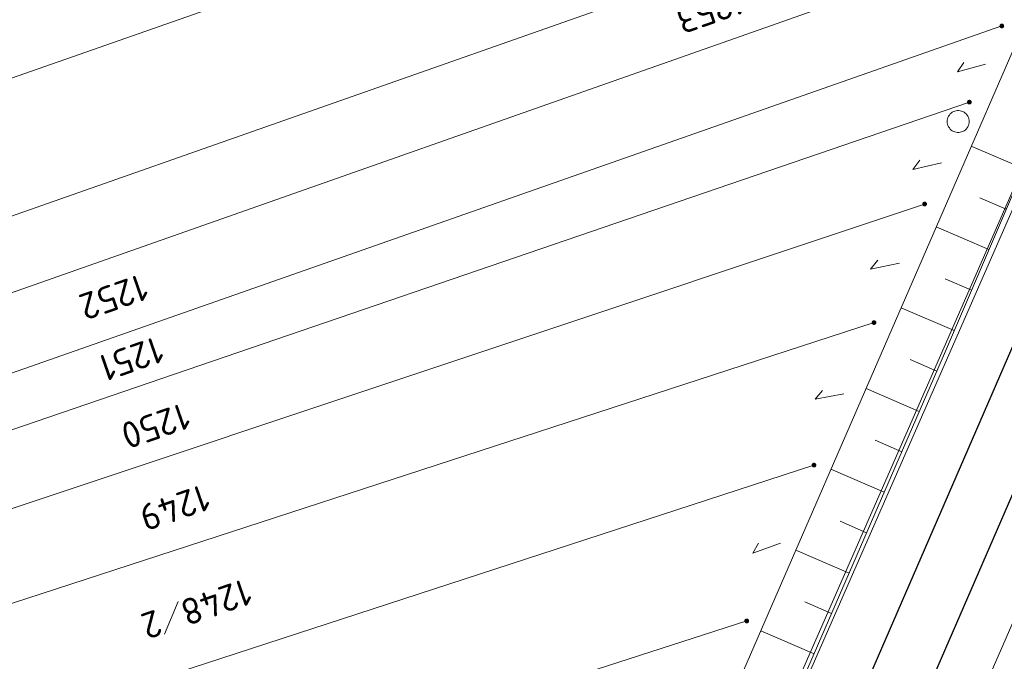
# Model space of a CAD drawing. Header units: metres. Extents: x 3425540 to 3446143, y 5432760 to 5444637.
# Tile 462 of 656: x 3436781 to 3436848, y 5443530 to 5443573. Entities that reach past the tile are written whole.
import ezdxf
from ezdxf.enums import TextEntityAlignment as Align

# ---------------------------------------------------------------- set-up
doc = ezdxf.new("R2010")
doc.units = ezdxf.units.M
for name, color, linetype, lineweight in [('B_Böschung', 9, 'Continuous', 18), ('B_Flurgrenzen', 9, 'Continuous', 18), ('B_Gleisachse', 9, 'Continuous', 25), ('Bestand Kabeltröge', 9, 'Continuous', 18)]:
    doc.layers.add(name, color=color, linetype=linetype, lineweight=lineweight)
doc.styles.get("Standard").update_dxf_attribs({"font": 'isocpeur.ttf'})

msp = doc.modelspace()

# ---------------------------------------------------------------- linework, layer by layer
at = {"layer": 'B_Böschung'}
for p, q in [((3436849.484, 5443563.18), (3436845.913, 5443564.712)), ((3436848.302, 5443560.423), (3436846.51, 5443561.192)), ((3436847.119, 5443557.666), (3436843.523, 5443559.209)), ((3436845.937, 5443554.909), (3436844.132, 5443555.683)), ((3436844.755, 5443552.152), (3436841.132, 5443553.705)), ((3436843.567, 5443549.397), (3436841.755, 5443550.182)), ((3436842.373, 5443546.644), (3436838.749, 5443548.217)), ((3436841.179, 5443543.892), (3436839.367, 5443544.679)), ((3436839.985, 5443541.14), (3436836.359, 5443542.713)), ((3436838.792, 5443538.388), (3436836.978, 5443539.175)), ((3436837.598, 5443535.636), (3436833.968, 5443537.21)), ((3436836.404, 5443532.883), (3436834.589, 5443533.671)), ((3436835.21, 5443530.131), (3436831.578, 5443531.707))]:
    msp.add_line(p, q, dxfattribs=at)
for points in [[(3436931.684, 5443762.966), (3436928.736, 5443756.646), (3436925.125, 5443750.009), (3436902.3, 5443695.275), (3436896.437, 5443680.455), (3436891.084, 5443668.232), (3436884.05, 5443652.012), (3436873.885, 5443628.512), (3436868.103, 5443615.518), (3436852.44, 5443579.741), (3436830.428, 5443529.058), (3436813.795, 5443490.716), (3436797.724, 5443453.659), (3436793.428, 5443443.993), (3436794.196, 5443441.892), (3436795.595, 5443439.787)], [(3436935.672, 5443761.24), (3436927.702, 5443743.389), (3436918.57, 5443722.13), (3436905.251, 5443691.549), (3436885.545, 5443646.397), (3436869.929, 5443610.473), (3436858.403, 5443583.977), (3436844.087, 5443550.595), (3436830.71, 5443519.758), (3436813.203, 5443480.002), (3436795.595, 5443439.787)], [(3436945.97, 5443756.784), (3436940.927, 5443744.952), (3436928.663, 5443716.355), (3436917.264, 5443689.609), (3436905.08, 5443661.248), (3436890.331, 5443627.313), (3436882.399, 5443609.076), (3436877.279, 5443597.589), (3436865.618, 5443570.921), (3436851.511, 5443538.607), (3436846.246, 5443526.542), (3436844.74, 5443523.002), (3436829.282, 5443487.109), (3436809.005, 5443440.008), (3436799.937, 5443419.58), (3436785.907, 5443387.796), (3436766.988, 5443344.755), (3436754.197, 5443315.679), (3436751.679, 5443309.895), (3436750.888, 5443309.067), (3436750.422, 5443309.114)]]:
    msp.add_lwpolyline(points, dxfattribs=at)
at = {"layer": 'B_Flurgrenzen'}
for p, q in [((3436776.261, 5443567.839), (3436858.341, 5443596.608)), ((3436771.888, 5443556.901), (3436853.597, 5443585.614)), ((3436769.231, 5443550.742), (3436850.936, 5443579.497)), ((3436766.785, 5443544.414), (3436847.998, 5443572.898)), ((3436765.058, 5443540.085), (3436845.792, 5443567.708)), ((3436762.57, 5443534.011), (3436842.742, 5443560.772)), ((3436759.541, 5443526.733), (3436839.294, 5443552.699)), ((3436756.041, 5443517.199), (3436835.204, 5443542.99)), ((3436791.904, 5443533.711), (3436790.982, 5443531.485)), ((3436751.832, 5443507.009), (3436830.629, 5443532.381))]:
    msp.add_line(p, q, dxfattribs=at)
for points in [[(3436848.123, 5443572.898), (3436848.122, 5443572.914), (3436848.119, 5443572.929), (3436848.114, 5443572.944), (3436848.107, 5443572.958), (3436848.099, 5443572.972), (3436848.09, 5443572.984), (3436848.078, 5443572.994), (3436848.065, 5443573.003), (3436848.051, 5443573.011), (3436848.036, 5443573.017), (3436848.022, 5443573.021), (3436848.006, 5443573.023), (3436847.99, 5443573.023), (3436847.974, 5443573.021), (3436847.96, 5443573.017), (3436847.945, 5443573.011), (3436847.931, 5443573.003), (3436847.918, 5443572.994), (3436847.906, 5443572.984), (3436847.897, 5443572.972), (3436847.889, 5443572.958), (3436847.882, 5443572.944), (3436847.877, 5443572.929), (3436847.874, 5443572.914), (3436847.873, 5443572.898), (3436847.874, 5443572.882), (3436847.877, 5443572.867), (3436847.882, 5443572.852), (3436847.889, 5443572.838), (3436847.897, 5443572.824), (3436847.906, 5443572.812), (3436847.918, 5443572.802), (3436847.931, 5443572.793), (3436847.945, 5443572.785), (3436847.96, 5443572.779), (3436847.974, 5443572.775), (3436847.99, 5443572.773), (3436848.006, 5443572.773), (3436848.022, 5443572.775), (3436848.036, 5443572.779), (3436848.051, 5443572.785), (3436848.065, 5443572.793), (3436848.078, 5443572.802), (3436848.09, 5443572.812), (3436848.099, 5443572.824), (3436848.107, 5443572.838), (3436848.114, 5443572.852), (3436848.119, 5443572.867), (3436848.122, 5443572.882), (3436848.123, 5443572.898)], [(3436848.098, 5443572.898), (3436848.097, 5443572.912), (3436848.094, 5443572.926), (3436848.09, 5443572.938), (3436848.084, 5443572.951), (3436848.075, 5443572.963), (3436848.065, 5443572.973), (3436848.054, 5443572.982), (3436848.042, 5443572.989), (3436848.029, 5443572.993), (3436848.016, 5443572.996), (3436848.002, 5443572.998), (3436847.987, 5443572.997), (3436847.973, 5443572.995), (3436847.961, 5443572.992), (3436847.948, 5443572.985), (3436847.936, 5443572.977), (3436847.926, 5443572.968), (3436847.916, 5443572.957), (3436847.909, 5443572.945), (3436847.904, 5443572.932), (3436847.9, 5443572.919), (3436847.898, 5443572.905), (3436847.898, 5443572.891), (3436847.9, 5443572.877), (3436847.904, 5443572.864), (3436847.909, 5443572.851), (3436847.916, 5443572.839), (3436847.926, 5443572.828), (3436847.936, 5443572.819), (3436847.948, 5443572.811), (3436847.961, 5443572.804), (3436847.973, 5443572.801), (3436847.987, 5443572.799), (3436848.002, 5443572.798), (3436848.016, 5443572.8), (3436848.029, 5443572.803), (3436848.042, 5443572.807), (3436848.054, 5443572.814), (3436848.065, 5443572.823), (3436848.075, 5443572.833), (3436848.084, 5443572.845), (3436848.09, 5443572.858), (3436848.094, 5443572.87), (3436848.097, 5443572.884), (3436848.098, 5443572.898)], [(3436848.074, 5443572.898), (3436848.073, 5443572.91), (3436848.07, 5443572.922), (3436848.065, 5443572.933), (3436848.059, 5443572.943), (3436848.05, 5443572.953), (3436848.041, 5443572.96), (3436848.03, 5443572.967), (3436848.019, 5443572.971), (3436848.007, 5443572.973), (3436847.995, 5443572.974), (3436847.983, 5443572.972), (3436847.971, 5443572.969), (3436847.961, 5443572.964), (3436847.95, 5443572.957), (3436847.941, 5443572.948), (3436847.934, 5443572.938), (3436847.928, 5443572.928), (3436847.924, 5443572.916), (3436847.922, 5443572.904), (3436847.922, 5443572.892), (3436847.924, 5443572.88), (3436847.928, 5443572.868), (3436847.934, 5443572.858), (3436847.941, 5443572.848), (3436847.95, 5443572.839), (3436847.96, 5443572.832), (3436847.971, 5443572.827), (3436847.983, 5443572.824), (3436847.995, 5443572.822), (3436848.007, 5443572.823), (3436848.019, 5443572.825), (3436848.03, 5443572.829), (3436848.041, 5443572.836), (3436848.05, 5443572.843), (3436848.059, 5443572.853), (3436848.065, 5443572.863), (3436848.07, 5443572.874), (3436848.073, 5443572.886), (3436848.074, 5443572.898)], [(3436848.049, 5443572.898), (3436848.048, 5443572.908), (3436848.045, 5443572.918), (3436848.04, 5443572.927), (3436848.034, 5443572.934), (3436848.027, 5443572.94), (3436848.018, 5443572.945), (3436848.008, 5443572.948), (3436847.998, 5443572.949), (3436847.988, 5443572.948), (3436847.978, 5443572.945), (3436847.969, 5443572.94), (3436847.962, 5443572.934), (3436847.956, 5443572.927), (3436847.951, 5443572.918), (3436847.948, 5443572.908), (3436847.947, 5443572.898), (3436847.948, 5443572.888), (3436847.951, 5443572.878), (3436847.956, 5443572.869), (3436847.962, 5443572.862), (3436847.969, 5443572.856), (3436847.978, 5443572.851), (3436847.988, 5443572.848), (3436847.998, 5443572.847), (3436848.008, 5443572.848), (3436848.018, 5443572.851), (3436848.027, 5443572.856), (3436848.034, 5443572.862), (3436848.04, 5443572.869), (3436848.045, 5443572.878), (3436848.048, 5443572.888), (3436848.049, 5443572.898)], [(3436848.025, 5443572.898), (3436848.024, 5443572.905), (3436848.021, 5443572.912), (3436848.016, 5443572.918), (3436848.01, 5443572.922), (3436848.003, 5443572.924), (3436847.996, 5443572.925), (3436847.989, 5443572.923), (3436847.982, 5443572.92), (3436847.977, 5443572.915), (3436847.973, 5443572.909), (3436847.971, 5443572.902), (3436847.971, 5443572.894), (3436847.973, 5443572.887), (3436847.977, 5443572.881), (3436847.982, 5443572.876), (3436847.989, 5443572.873), (3436847.996, 5443572.871), (3436848.003, 5443572.872), (3436848.01, 5443572.874), (3436848.016, 5443572.878), (3436848.021, 5443572.884), (3436848.024, 5443572.891), (3436848.025, 5443572.898)], [(3436846.895, 5443570.303), (3436844.968, 5443569.774), (3436845.411, 5443570.418)], [(3436845.917, 5443567.708), (3436845.916, 5443567.724), (3436845.913, 5443567.739), (3436845.908, 5443567.754), (3436845.901, 5443567.768), (3436845.893, 5443567.782), (3436845.884, 5443567.794), (3436845.872, 5443567.804), (3436845.859, 5443567.813), (3436845.845, 5443567.821), (3436845.83, 5443567.827), (3436845.816, 5443567.831), (3436845.8, 5443567.833), (3436845.784, 5443567.833), (3436845.768, 5443567.831), (3436845.754, 5443567.827), (3436845.739, 5443567.821), (3436845.725, 5443567.813), (3436845.712, 5443567.804), (3436845.7, 5443567.794), (3436845.691, 5443567.782), (3436845.683, 5443567.768), (3436845.676, 5443567.754), (3436845.671, 5443567.739), (3436845.668, 5443567.724), (3436845.667, 5443567.708), (3436845.668, 5443567.692), (3436845.671, 5443567.677), (3436845.676, 5443567.662), (3436845.683, 5443567.648), (3436845.691, 5443567.634), (3436845.7, 5443567.622), (3436845.712, 5443567.612), (3436845.725, 5443567.603), (3436845.739, 5443567.595), (3436845.754, 5443567.589), (3436845.768, 5443567.585), (3436845.784, 5443567.583), (3436845.8, 5443567.583), (3436845.816, 5443567.585), (3436845.83, 5443567.589), (3436845.845, 5443567.595), (3436845.859, 5443567.603), (3436845.872, 5443567.612), (3436845.884, 5443567.622), (3436845.893, 5443567.634), (3436845.901, 5443567.648), (3436845.908, 5443567.662), (3436845.913, 5443567.677), (3436845.916, 5443567.692), (3436845.917, 5443567.708)], [(3436845.892, 5443567.708), (3436845.891, 5443567.722), (3436845.888, 5443567.736), (3436845.884, 5443567.748), (3436845.878, 5443567.761), (3436845.869, 5443567.773), (3436845.859, 5443567.783), (3436845.848, 5443567.792), (3436845.836, 5443567.799), (3436845.823, 5443567.803), (3436845.81, 5443567.806), (3436845.796, 5443567.808), (3436845.781, 5443567.807), (3436845.767, 5443567.805), (3436845.755, 5443567.802), (3436845.742, 5443567.795), (3436845.73, 5443567.787), (3436845.72, 5443567.778), (3436845.71, 5443567.767), (3436845.703, 5443567.755), (3436845.698, 5443567.742), (3436845.694, 5443567.729), (3436845.692, 5443567.715), (3436845.692, 5443567.701), (3436845.694, 5443567.687), (3436845.698, 5443567.674), (3436845.703, 5443567.661), (3436845.71, 5443567.649), (3436845.72, 5443567.638), (3436845.73, 5443567.629), (3436845.742, 5443567.621), (3436845.755, 5443567.614), (3436845.767, 5443567.611), (3436845.781, 5443567.609), (3436845.796, 5443567.608), (3436845.81, 5443567.61), (3436845.823, 5443567.613), (3436845.836, 5443567.617), (3436845.848, 5443567.624), (3436845.859, 5443567.633), (3436845.869, 5443567.643), (3436845.878, 5443567.655), (3436845.884, 5443567.668), (3436845.888, 5443567.68), (3436845.891, 5443567.694), (3436845.892, 5443567.708)], [(3436845.868, 5443567.708), (3436845.867, 5443567.72), (3436845.864, 5443567.732), (3436845.859, 5443567.743), (3436845.853, 5443567.753), (3436845.844, 5443567.763), (3436845.835, 5443567.77), (3436845.824, 5443567.777), (3436845.813, 5443567.781), (3436845.801, 5443567.783), (3436845.789, 5443567.784), (3436845.777, 5443567.782), (3436845.765, 5443567.779), (3436845.755, 5443567.774), (3436845.744, 5443567.767), (3436845.735, 5443567.758), (3436845.728, 5443567.748), (3436845.722, 5443567.738), (3436845.718, 5443567.726), (3436845.716, 5443567.714), (3436845.716, 5443567.702), (3436845.718, 5443567.69), (3436845.722, 5443567.678), (3436845.728, 5443567.668), (3436845.735, 5443567.658), (3436845.744, 5443567.649), (3436845.754, 5443567.642), (3436845.765, 5443567.637), (3436845.777, 5443567.634), (3436845.789, 5443567.632), (3436845.801, 5443567.633), (3436845.813, 5443567.635), (3436845.824, 5443567.639), (3436845.835, 5443567.646), (3436845.844, 5443567.653), (3436845.853, 5443567.663), (3436845.859, 5443567.673), (3436845.864, 5443567.684), (3436845.867, 5443567.696), (3436845.868, 5443567.708)], [(3436845.843, 5443567.708), (3436845.842, 5443567.718), (3436845.839, 5443567.728), (3436845.834, 5443567.737), (3436845.828, 5443567.744), (3436845.821, 5443567.75), (3436845.812, 5443567.755), (3436845.802, 5443567.758), (3436845.792, 5443567.759), (3436845.782, 5443567.758), (3436845.772, 5443567.755), (3436845.763, 5443567.75), (3436845.756, 5443567.744), (3436845.75, 5443567.737), (3436845.745, 5443567.728), (3436845.742, 5443567.718), (3436845.741, 5443567.708), (3436845.742, 5443567.698), (3436845.745, 5443567.688), (3436845.75, 5443567.679), (3436845.756, 5443567.672), (3436845.763, 5443567.666), (3436845.772, 5443567.661), (3436845.782, 5443567.658), (3436845.792, 5443567.657), (3436845.802, 5443567.658), (3436845.812, 5443567.661), (3436845.821, 5443567.666), (3436845.828, 5443567.672), (3436845.834, 5443567.679), (3436845.839, 5443567.688), (3436845.842, 5443567.698), (3436845.843, 5443567.708)], [(3436845.819, 5443567.708), (3436845.818, 5443567.715), (3436845.815, 5443567.722), (3436845.81, 5443567.728), (3436845.804, 5443567.732), (3436845.797, 5443567.734), (3436845.79, 5443567.735), (3436845.783, 5443567.733), (3436845.776, 5443567.73), (3436845.771, 5443567.725), (3436845.767, 5443567.719), (3436845.765, 5443567.712), (3436845.765, 5443567.704), (3436845.767, 5443567.697), (3436845.771, 5443567.691), (3436845.776, 5443567.686), (3436845.783, 5443567.683), (3436845.79, 5443567.681), (3436845.797, 5443567.682), (3436845.804, 5443567.684), (3436845.81, 5443567.688), (3436845.815, 5443567.694), (3436845.818, 5443567.701), (3436845.819, 5443567.708)], [(3436845.779, 5443566.389), (3436845.773, 5443566.483), (3436845.755, 5443566.572), (3436845.726, 5443566.667), (3436845.685, 5443566.749), (3436845.631, 5443566.826), (3436845.572, 5443566.903), (3436845.507, 5443566.968), (3436845.431, 5443567.021), (3436845.348, 5443567.068), (3436845.259, 5443567.098), (3436845.171, 5443567.121), (3436845.076, 5443567.133), (3436844.982, 5443567.133), (3436844.887, 5443567.121), (3436844.799, 5443567.098), (3436844.71, 5443567.068), (3436844.627, 5443567.021), (3436844.551, 5443566.968), (3436844.486, 5443566.903), (3436844.427, 5443566.826), (3436844.373, 5443566.749), (3436844.332, 5443566.667), (3436844.303, 5443566.572), (3436844.285, 5443566.483), (3436844.279, 5443566.389), (3436844.285, 5443566.295), (3436844.303, 5443566.206), (3436844.332, 5443566.111), (3436844.373, 5443566.029), (3436844.427, 5443565.952), (3436844.486, 5443565.875), (3436844.551, 5443565.81), (3436844.627, 5443565.757), (3436844.71, 5443565.71), (3436844.799, 5443565.68), (3436844.887, 5443565.657), (3436844.982, 5443565.645), (3436845.076, 5443565.645), (3436845.171, 5443565.657), (3436845.259, 5443565.68), (3436845.348, 5443565.71), (3436845.431, 5443565.757), (3436845.507, 5443565.81), (3436845.572, 5443565.875), (3436845.631, 5443565.952), (3436845.685, 5443566.029), (3436845.726, 5443566.111), (3436845.755, 5443566.206), (3436845.773, 5443566.295), (3436845.779, 5443566.389)], [(3436843.886, 5443563.582), (3436841.941, 5443563.12), (3436842.406, 5443563.749)], [(3436842.867, 5443560.772), (3436842.866, 5443560.788), (3436842.863, 5443560.803), (3436842.858, 5443560.818), (3436842.851, 5443560.832), (3436842.843, 5443560.846), (3436842.834, 5443560.858), (3436842.822, 5443560.868), (3436842.809, 5443560.877), (3436842.795, 5443560.885), (3436842.78, 5443560.891), (3436842.766, 5443560.895), (3436842.75, 5443560.897), (3436842.734, 5443560.897), (3436842.718, 5443560.895), (3436842.704, 5443560.891), (3436842.689, 5443560.885), (3436842.675, 5443560.877), (3436842.662, 5443560.868), (3436842.65, 5443560.858), (3436842.641, 5443560.846), (3436842.633, 5443560.832), (3436842.626, 5443560.818), (3436842.621, 5443560.803), (3436842.618, 5443560.788), (3436842.617, 5443560.772), (3436842.618, 5443560.756), (3436842.621, 5443560.741), (3436842.626, 5443560.726), (3436842.633, 5443560.712), (3436842.641, 5443560.698), (3436842.65, 5443560.686), (3436842.662, 5443560.676), (3436842.675, 5443560.667), (3436842.689, 5443560.659), (3436842.704, 5443560.653), (3436842.718, 5443560.649), (3436842.734, 5443560.647), (3436842.75, 5443560.647), (3436842.766, 5443560.649), (3436842.78, 5443560.653), (3436842.795, 5443560.659), (3436842.809, 5443560.667), (3436842.822, 5443560.676), (3436842.834, 5443560.686), (3436842.843, 5443560.698), (3436842.851, 5443560.712), (3436842.858, 5443560.726), (3436842.863, 5443560.741), (3436842.866, 5443560.756), (3436842.867, 5443560.772)], [(3436842.842, 5443560.772), (3436842.841, 5443560.786), (3436842.838, 5443560.8), (3436842.834, 5443560.812), (3436842.828, 5443560.825), (3436842.819, 5443560.837), (3436842.809, 5443560.847), (3436842.798, 5443560.856), (3436842.786, 5443560.863), (3436842.773, 5443560.867), (3436842.76, 5443560.87), (3436842.746, 5443560.872), (3436842.731, 5443560.871), (3436842.717, 5443560.869), (3436842.705, 5443560.866), (3436842.692, 5443560.859), (3436842.68, 5443560.851), (3436842.67, 5443560.842), (3436842.66, 5443560.831), (3436842.653, 5443560.819), (3436842.648, 5443560.806), (3436842.644, 5443560.793), (3436842.642, 5443560.779), (3436842.642, 5443560.765), (3436842.644, 5443560.751), (3436842.648, 5443560.738), (3436842.653, 5443560.725), (3436842.66, 5443560.713), (3436842.67, 5443560.702), (3436842.68, 5443560.693), (3436842.692, 5443560.685), (3436842.705, 5443560.678), (3436842.717, 5443560.675), (3436842.731, 5443560.673), (3436842.746, 5443560.672), (3436842.76, 5443560.674), (3436842.773, 5443560.677), (3436842.786, 5443560.681), (3436842.798, 5443560.688), (3436842.809, 5443560.697), (3436842.819, 5443560.707), (3436842.828, 5443560.719), (3436842.834, 5443560.732), (3436842.838, 5443560.744), (3436842.841, 5443560.758), (3436842.842, 5443560.772)], [(3436842.818, 5443560.772), (3436842.817, 5443560.784), (3436842.814, 5443560.796), (3436842.809, 5443560.807), (3436842.803, 5443560.817), (3436842.794, 5443560.827), (3436842.785, 5443560.834), (3436842.774, 5443560.841), (3436842.763, 5443560.845), (3436842.751, 5443560.847), (3436842.739, 5443560.848), (3436842.727, 5443560.846), (3436842.715, 5443560.843), (3436842.705, 5443560.838), (3436842.694, 5443560.831), (3436842.685, 5443560.822), (3436842.678, 5443560.812), (3436842.672, 5443560.802), (3436842.668, 5443560.79), (3436842.666, 5443560.778), (3436842.666, 5443560.766), (3436842.668, 5443560.754), (3436842.672, 5443560.742), (3436842.678, 5443560.732), (3436842.685, 5443560.722), (3436842.694, 5443560.713), (3436842.704, 5443560.706), (3436842.715, 5443560.701), (3436842.727, 5443560.698), (3436842.739, 5443560.696), (3436842.751, 5443560.697), (3436842.763, 5443560.699), (3436842.774, 5443560.703), (3436842.785, 5443560.71), (3436842.794, 5443560.717), (3436842.803, 5443560.727), (3436842.809, 5443560.737), (3436842.814, 5443560.748), (3436842.817, 5443560.76), (3436842.818, 5443560.772)], [(3436842.793, 5443560.772), (3436842.792, 5443560.782), (3436842.789, 5443560.792), (3436842.784, 5443560.801), (3436842.778, 5443560.808), (3436842.771, 5443560.814), (3436842.762, 5443560.819), (3436842.752, 5443560.822), (3436842.742, 5443560.823), (3436842.732, 5443560.822), (3436842.722, 5443560.819), (3436842.713, 5443560.814), (3436842.706, 5443560.808), (3436842.7, 5443560.801), (3436842.695, 5443560.792), (3436842.692, 5443560.782), (3436842.691, 5443560.772), (3436842.692, 5443560.762), (3436842.695, 5443560.752), (3436842.7, 5443560.743), (3436842.706, 5443560.736), (3436842.713, 5443560.73), (3436842.722, 5443560.725), (3436842.732, 5443560.722), (3436842.742, 5443560.721), (3436842.752, 5443560.722), (3436842.762, 5443560.725), (3436842.771, 5443560.73), (3436842.778, 5443560.736), (3436842.784, 5443560.743), (3436842.789, 5443560.752), (3436842.792, 5443560.762), (3436842.793, 5443560.772)], [(3436842.769, 5443560.772), (3436842.768, 5443560.779), (3436842.765, 5443560.786), (3436842.76, 5443560.792), (3436842.754, 5443560.796), (3436842.747, 5443560.798), (3436842.74, 5443560.799), (3436842.733, 5443560.797), (3436842.726, 5443560.794), (3436842.721, 5443560.789), (3436842.717, 5443560.783), (3436842.715, 5443560.776), (3436842.715, 5443560.768), (3436842.717, 5443560.761), (3436842.721, 5443560.755), (3436842.726, 5443560.75), (3436842.733, 5443560.747), (3436842.74, 5443560.745), (3436842.747, 5443560.746), (3436842.754, 5443560.748), (3436842.76, 5443560.752), (3436842.765, 5443560.758), (3436842.768, 5443560.765), (3436842.769, 5443560.772)], [(3436841.019, 5443556.735), (3436839.062, 5443556.325), (3436839.544, 5443556.941)], [(3436839.419, 5443552.699), (3436839.418, 5443552.715), (3436839.415, 5443552.73), (3436839.41, 5443552.745), (3436839.403, 5443552.759), (3436839.395, 5443552.773), (3436839.386, 5443552.785), (3436839.374, 5443552.795), (3436839.361, 5443552.804), (3436839.347, 5443552.812), (3436839.332, 5443552.818), (3436839.318, 5443552.822), (3436839.302, 5443552.824), (3436839.286, 5443552.824), (3436839.27, 5443552.822), (3436839.256, 5443552.818), (3436839.241, 5443552.812), (3436839.227, 5443552.804), (3436839.214, 5443552.795), (3436839.202, 5443552.785), (3436839.193, 5443552.773), (3436839.185, 5443552.759), (3436839.178, 5443552.745), (3436839.173, 5443552.73), (3436839.17, 5443552.715), (3436839.169, 5443552.699), (3436839.17, 5443552.683), (3436839.173, 5443552.668), (3436839.178, 5443552.653), (3436839.185, 5443552.639), (3436839.193, 5443552.625), (3436839.202, 5443552.613), (3436839.214, 5443552.603), (3436839.227, 5443552.594), (3436839.241, 5443552.586), (3436839.256, 5443552.58), (3436839.27, 5443552.576), (3436839.286, 5443552.574), (3436839.302, 5443552.574), (3436839.318, 5443552.576), (3436839.332, 5443552.58), (3436839.347, 5443552.586), (3436839.361, 5443552.594), (3436839.374, 5443552.603), (3436839.386, 5443552.613), (3436839.395, 5443552.625), (3436839.403, 5443552.639), (3436839.41, 5443552.653), (3436839.415, 5443552.668), (3436839.418, 5443552.683), (3436839.419, 5443552.699)], [(3436839.394, 5443552.699), (3436839.393, 5443552.713), (3436839.39, 5443552.727), (3436839.386, 5443552.739), (3436839.38, 5443552.752), (3436839.371, 5443552.764), (3436839.361, 5443552.774), (3436839.35, 5443552.783), (3436839.338, 5443552.79), (3436839.325, 5443552.794), (3436839.312, 5443552.797), (3436839.298, 5443552.799), (3436839.283, 5443552.798), (3436839.269, 5443552.796), (3436839.257, 5443552.793), (3436839.244, 5443552.786), (3436839.232, 5443552.778), (3436839.222, 5443552.769), (3436839.212, 5443552.758), (3436839.205, 5443552.746), (3436839.2, 5443552.733), (3436839.196, 5443552.72), (3436839.194, 5443552.706), (3436839.194, 5443552.692), (3436839.196, 5443552.678), (3436839.2, 5443552.665), (3436839.205, 5443552.652), (3436839.212, 5443552.64), (3436839.222, 5443552.629), (3436839.232, 5443552.62), (3436839.244, 5443552.612), (3436839.257, 5443552.605), (3436839.269, 5443552.602), (3436839.283, 5443552.6), (3436839.298, 5443552.599), (3436839.312, 5443552.601), (3436839.325, 5443552.604), (3436839.338, 5443552.608), (3436839.35, 5443552.615), (3436839.361, 5443552.624), (3436839.371, 5443552.634), (3436839.38, 5443552.646), (3436839.386, 5443552.659), (3436839.39, 5443552.671), (3436839.393, 5443552.685), (3436839.394, 5443552.699)], [(3436839.37, 5443552.699), (3436839.369, 5443552.711), (3436839.366, 5443552.723), (3436839.361, 5443552.734), (3436839.355, 5443552.744), (3436839.346, 5443552.754), (3436839.337, 5443552.761), (3436839.326, 5443552.768), (3436839.315, 5443552.772), (3436839.303, 5443552.774), (3436839.291, 5443552.775), (3436839.279, 5443552.773), (3436839.267, 5443552.77), (3436839.257, 5443552.765), (3436839.246, 5443552.758), (3436839.237, 5443552.749), (3436839.23, 5443552.739), (3436839.224, 5443552.729), (3436839.22, 5443552.717), (3436839.218, 5443552.705), (3436839.218, 5443552.693), (3436839.22, 5443552.681), (3436839.224, 5443552.669), (3436839.23, 5443552.659), (3436839.237, 5443552.649), (3436839.246, 5443552.64), (3436839.256, 5443552.633), (3436839.267, 5443552.628), (3436839.279, 5443552.625), (3436839.291, 5443552.623), (3436839.303, 5443552.624), (3436839.315, 5443552.626), (3436839.326, 5443552.63), (3436839.337, 5443552.637), (3436839.346, 5443552.644), (3436839.355, 5443552.654), (3436839.361, 5443552.664), (3436839.366, 5443552.675), (3436839.369, 5443552.687), (3436839.37, 5443552.699)], [(3436839.345, 5443552.699), (3436839.344, 5443552.709), (3436839.341, 5443552.719), (3436839.336, 5443552.728), (3436839.33, 5443552.735), (3436839.323, 5443552.741), (3436839.314, 5443552.746), (3436839.304, 5443552.749), (3436839.294, 5443552.75), (3436839.284, 5443552.749), (3436839.274, 5443552.746), (3436839.265, 5443552.741), (3436839.258, 5443552.735), (3436839.252, 5443552.728), (3436839.247, 5443552.719), (3436839.244, 5443552.709), (3436839.243, 5443552.699), (3436839.244, 5443552.689), (3436839.247, 5443552.679), (3436839.252, 5443552.67), (3436839.258, 5443552.663), (3436839.265, 5443552.657), (3436839.274, 5443552.652), (3436839.284, 5443552.649), (3436839.294, 5443552.648), (3436839.304, 5443552.649), (3436839.314, 5443552.652), (3436839.323, 5443552.657), (3436839.33, 5443552.663), (3436839.336, 5443552.67), (3436839.341, 5443552.679), (3436839.344, 5443552.689), (3436839.345, 5443552.699)], [(3436839.321, 5443552.699), (3436839.32, 5443552.706), (3436839.317, 5443552.713), (3436839.312, 5443552.719), (3436839.306, 5443552.723), (3436839.299, 5443552.725), (3436839.292, 5443552.726), (3436839.285, 5443552.724), (3436839.278, 5443552.721), (3436839.273, 5443552.716), (3436839.269, 5443552.71), (3436839.267, 5443552.703), (3436839.267, 5443552.695), (3436839.269, 5443552.688), (3436839.273, 5443552.682), (3436839.278, 5443552.677), (3436839.285, 5443552.674), (3436839.292, 5443552.672), (3436839.299, 5443552.673), (3436839.306, 5443552.675), (3436839.312, 5443552.679), (3436839.317, 5443552.685), (3436839.32, 5443552.692), (3436839.321, 5443552.699)], [(3436837.249, 5443547.845), (3436835.285, 5443547.474), (3436835.779, 5443548.08)], [(3436835.329, 5443542.99), (3436835.328, 5443543.006), (3436835.325, 5443543.021), (3436835.32, 5443543.036), (3436835.313, 5443543.05), (3436835.305, 5443543.064), (3436835.296, 5443543.076), (3436835.284, 5443543.086), (3436835.271, 5443543.095), (3436835.257, 5443543.103), (3436835.242, 5443543.109), (3436835.228, 5443543.113), (3436835.212, 5443543.115), (3436835.196, 5443543.115), (3436835.18, 5443543.113), (3436835.166, 5443543.109), (3436835.151, 5443543.103), (3436835.137, 5443543.095), (3436835.124, 5443543.086), (3436835.112, 5443543.076), (3436835.103, 5443543.064), (3436835.095, 5443543.05), (3436835.088, 5443543.036), (3436835.083, 5443543.021), (3436835.08, 5443543.006), (3436835.079, 5443542.99), (3436835.08, 5443542.974), (3436835.083, 5443542.959), (3436835.088, 5443542.944), (3436835.095, 5443542.93), (3436835.103, 5443542.916), (3436835.112, 5443542.904), (3436835.124, 5443542.894), (3436835.137, 5443542.885), (3436835.151, 5443542.877), (3436835.166, 5443542.871), (3436835.18, 5443542.867), (3436835.196, 5443542.865), (3436835.212, 5443542.865), (3436835.228, 5443542.867), (3436835.242, 5443542.871), (3436835.257, 5443542.877), (3436835.271, 5443542.885), (3436835.284, 5443542.894), (3436835.296, 5443542.904), (3436835.305, 5443542.916), (3436835.313, 5443542.93), (3436835.32, 5443542.944), (3436835.325, 5443542.959), (3436835.328, 5443542.974), (3436835.329, 5443542.99)], [(3436835.304, 5443542.99), (3436835.303, 5443543.004), (3436835.3, 5443543.018), (3436835.296, 5443543.03), (3436835.29, 5443543.043), (3436835.281, 5443543.055), (3436835.271, 5443543.065), (3436835.26, 5443543.074), (3436835.248, 5443543.081), (3436835.235, 5443543.085), (3436835.222, 5443543.088), (3436835.208, 5443543.09), (3436835.193, 5443543.089), (3436835.179, 5443543.087), (3436835.167, 5443543.084), (3436835.154, 5443543.077), (3436835.142, 5443543.069), (3436835.132, 5443543.06), (3436835.122, 5443543.049), (3436835.115, 5443543.037), (3436835.11, 5443543.024), (3436835.106, 5443543.011), (3436835.104, 5443542.997), (3436835.104, 5443542.983), (3436835.106, 5443542.969), (3436835.11, 5443542.956), (3436835.115, 5443542.943), (3436835.122, 5443542.931), (3436835.132, 5443542.92), (3436835.142, 5443542.911), (3436835.154, 5443542.903), (3436835.167, 5443542.896), (3436835.179, 5443542.893), (3436835.193, 5443542.891), (3436835.208, 5443542.89), (3436835.222, 5443542.892), (3436835.235, 5443542.895), (3436835.248, 5443542.899), (3436835.26, 5443542.906), (3436835.271, 5443542.915), (3436835.281, 5443542.925), (3436835.29, 5443542.937), (3436835.296, 5443542.95), (3436835.3, 5443542.962), (3436835.303, 5443542.976), (3436835.304, 5443542.99)], [(3436835.28, 5443542.99), (3436835.279, 5443543.002), (3436835.276, 5443543.014), (3436835.271, 5443543.025), (3436835.265, 5443543.035), (3436835.256, 5443543.045), (3436835.247, 5443543.052), (3436835.236, 5443543.059), (3436835.225, 5443543.063), (3436835.213, 5443543.065), (3436835.201, 5443543.066), (3436835.189, 5443543.064), (3436835.177, 5443543.061), (3436835.167, 5443543.056), (3436835.156, 5443543.049), (3436835.147, 5443543.04), (3436835.14, 5443543.03), (3436835.134, 5443543.02), (3436835.13, 5443543.008), (3436835.128, 5443542.996), (3436835.128, 5443542.984), (3436835.13, 5443542.972), (3436835.134, 5443542.96), (3436835.14, 5443542.95), (3436835.147, 5443542.94), (3436835.156, 5443542.931), (3436835.166, 5443542.924), (3436835.177, 5443542.919), (3436835.189, 5443542.916), (3436835.201, 5443542.914), (3436835.213, 5443542.915), (3436835.225, 5443542.917), (3436835.236, 5443542.921), (3436835.247, 5443542.928), (3436835.256, 5443542.935), (3436835.265, 5443542.945), (3436835.271, 5443542.955), (3436835.276, 5443542.966), (3436835.279, 5443542.978), (3436835.28, 5443542.99)], [(3436835.255, 5443542.99), (3436835.254, 5443543), (3436835.251, 5443543.01), (3436835.246, 5443543.019), (3436835.24, 5443543.026), (3436835.233, 5443543.032), (3436835.224, 5443543.037), (3436835.214, 5443543.04), (3436835.204, 5443543.041), (3436835.194, 5443543.04), (3436835.184, 5443543.037), (3436835.175, 5443543.032), (3436835.168, 5443543.026), (3436835.162, 5443543.019), (3436835.157, 5443543.01), (3436835.154, 5443543), (3436835.153, 5443542.99), (3436835.154, 5443542.98), (3436835.157, 5443542.97), (3436835.162, 5443542.961), (3436835.168, 5443542.954), (3436835.175, 5443542.948), (3436835.184, 5443542.943), (3436835.194, 5443542.94), (3436835.204, 5443542.939), (3436835.214, 5443542.94), (3436835.224, 5443542.943), (3436835.233, 5443542.948), (3436835.24, 5443542.954), (3436835.246, 5443542.961), (3436835.251, 5443542.97), (3436835.254, 5443542.98), (3436835.255, 5443542.99)], [(3436835.231, 5443542.99), (3436835.23, 5443542.997), (3436835.227, 5443543.004), (3436835.222, 5443543.01), (3436835.216, 5443543.014), (3436835.209, 5443543.016), (3436835.202, 5443543.017), (3436835.195, 5443543.015), (3436835.188, 5443543.012), (3436835.183, 5443543.007), (3436835.179, 5443543.001), (3436835.177, 5443542.994), (3436835.177, 5443542.986), (3436835.179, 5443542.979), (3436835.183, 5443542.973), (3436835.188, 5443542.968), (3436835.195, 5443542.965), (3436835.202, 5443542.963), (3436835.209, 5443542.964), (3436835.216, 5443542.966), (3436835.222, 5443542.97), (3436835.227, 5443542.976), (3436835.23, 5443542.983), (3436835.231, 5443542.99)], [(3436832.917, 5443537.686), (3436831.042, 5443536.994), (3436831.429, 5443537.674)], [(3436830.754, 5443532.381), (3436830.753, 5443532.397), (3436830.75, 5443532.412), (3436830.745, 5443532.427), (3436830.738, 5443532.441), (3436830.73, 5443532.455), (3436830.721, 5443532.467), (3436830.709, 5443532.477), (3436830.696, 5443532.486), (3436830.682, 5443532.494), (3436830.667, 5443532.5), (3436830.653, 5443532.504), (3436830.637, 5443532.506), (3436830.621, 5443532.506), (3436830.605, 5443532.504), (3436830.591, 5443532.5), (3436830.576, 5443532.494), (3436830.562, 5443532.486), (3436830.549, 5443532.477), (3436830.537, 5443532.467), (3436830.528, 5443532.455), (3436830.52, 5443532.441), (3436830.513, 5443532.427), (3436830.508, 5443532.412), (3436830.505, 5443532.397), (3436830.504, 5443532.381), (3436830.505, 5443532.365), (3436830.508, 5443532.35), (3436830.513, 5443532.335), (3436830.52, 5443532.321), (3436830.528, 5443532.307), (3436830.537, 5443532.295), (3436830.549, 5443532.285), (3436830.562, 5443532.276), (3436830.576, 5443532.268), (3436830.591, 5443532.262), (3436830.605, 5443532.258), (3436830.621, 5443532.256), (3436830.637, 5443532.256), (3436830.653, 5443532.258), (3436830.667, 5443532.262), (3436830.682, 5443532.268), (3436830.696, 5443532.276), (3436830.709, 5443532.285), (3436830.721, 5443532.295), (3436830.73, 5443532.307), (3436830.738, 5443532.321), (3436830.745, 5443532.335), (3436830.75, 5443532.35), (3436830.753, 5443532.365), (3436830.754, 5443532.381)], [(3436830.729, 5443532.381), (3436830.728, 5443532.395), (3436830.725, 5443532.409), (3436830.721, 5443532.421), (3436830.715, 5443532.434), (3436830.706, 5443532.446), (3436830.696, 5443532.456), (3436830.685, 5443532.465), (3436830.673, 5443532.472), (3436830.66, 5443532.476), (3436830.647, 5443532.479), (3436830.633, 5443532.481), (3436830.618, 5443532.48), (3436830.604, 5443532.478), (3436830.592, 5443532.475), (3436830.579, 5443532.468), (3436830.567, 5443532.46), (3436830.557, 5443532.451), (3436830.547, 5443532.44), (3436830.54, 5443532.428), (3436830.535, 5443532.415), (3436830.531, 5443532.402), (3436830.529, 5443532.388), (3436830.529, 5443532.374), (3436830.531, 5443532.36), (3436830.535, 5443532.347), (3436830.54, 5443532.334), (3436830.547, 5443532.322), (3436830.557, 5443532.311), (3436830.567, 5443532.302), (3436830.579, 5443532.294), (3436830.592, 5443532.287), (3436830.604, 5443532.284), (3436830.618, 5443532.282), (3436830.633, 5443532.281), (3436830.647, 5443532.283), (3436830.66, 5443532.286), (3436830.673, 5443532.29), (3436830.685, 5443532.297), (3436830.696, 5443532.306), (3436830.706, 5443532.316), (3436830.715, 5443532.328), (3436830.721, 5443532.341), (3436830.725, 5443532.353), (3436830.728, 5443532.367), (3436830.729, 5443532.381)], [(3436830.705, 5443532.381), (3436830.704, 5443532.393), (3436830.701, 5443532.405), (3436830.696, 5443532.416), (3436830.69, 5443532.426), (3436830.681, 5443532.436), (3436830.672, 5443532.443), (3436830.661, 5443532.45), (3436830.65, 5443532.454), (3436830.638, 5443532.456), (3436830.626, 5443532.457), (3436830.614, 5443532.455), (3436830.602, 5443532.452), (3436830.592, 5443532.447), (3436830.581, 5443532.44), (3436830.572, 5443532.431), (3436830.565, 5443532.421), (3436830.559, 5443532.411), (3436830.555, 5443532.399), (3436830.553, 5443532.387), (3436830.553, 5443532.375), (3436830.555, 5443532.363), (3436830.559, 5443532.351), (3436830.565, 5443532.341), (3436830.572, 5443532.331), (3436830.581, 5443532.322), (3436830.591, 5443532.315), (3436830.602, 5443532.31), (3436830.614, 5443532.307), (3436830.626, 5443532.305), (3436830.638, 5443532.306), (3436830.65, 5443532.308), (3436830.661, 5443532.312), (3436830.672, 5443532.319), (3436830.681, 5443532.326), (3436830.69, 5443532.336), (3436830.696, 5443532.346), (3436830.701, 5443532.357), (3436830.704, 5443532.369), (3436830.705, 5443532.381)], [(3436830.68, 5443532.381), (3436830.679, 5443532.391), (3436830.676, 5443532.401), (3436830.671, 5443532.41), (3436830.665, 5443532.417), (3436830.658, 5443532.423), (3436830.649, 5443532.428), (3436830.639, 5443532.431), (3436830.629, 5443532.432), (3436830.619, 5443532.431), (3436830.609, 5443532.428), (3436830.6, 5443532.423), (3436830.593, 5443532.417), (3436830.587, 5443532.41), (3436830.582, 5443532.401), (3436830.579, 5443532.391), (3436830.578, 5443532.381), (3436830.579, 5443532.371), (3436830.582, 5443532.361), (3436830.587, 5443532.352), (3436830.593, 5443532.345), (3436830.6, 5443532.339), (3436830.609, 5443532.334), (3436830.619, 5443532.331), (3436830.629, 5443532.33), (3436830.639, 5443532.331), (3436830.649, 5443532.334), (3436830.658, 5443532.339), (3436830.665, 5443532.345), (3436830.671, 5443532.352), (3436830.676, 5443532.361), (3436830.679, 5443532.371), (3436830.68, 5443532.381)], [(3436830.656, 5443532.381), (3436830.655, 5443532.388), (3436830.652, 5443532.395), (3436830.647, 5443532.401), (3436830.641, 5443532.405), (3436830.634, 5443532.407), (3436830.627, 5443532.408), (3436830.62, 5443532.406), (3436830.613, 5443532.403), (3436830.608, 5443532.398), (3436830.604, 5443532.392), (3436830.602, 5443532.385), (3436830.602, 5443532.377), (3436830.604, 5443532.37), (3436830.608, 5443532.364), (3436830.613, 5443532.359), (3436830.62, 5443532.356), (3436830.627, 5443532.354), (3436830.634, 5443532.355), (3436830.641, 5443532.357), (3436830.647, 5443532.361), (3436830.652, 5443532.367), (3436830.655, 5443532.374), (3436830.656, 5443532.381)]]:
    msp.add_lwpolyline(points, dxfattribs=at)
at = {"layer": 'B_Gleisachse'}
for p, q in [((3436939.527, 5443760.465), (3436690.224, 5443185.626)), ((3436943.198, 5443758.877), (3436693.879, 5443184.001))]:
    msp.add_line(p, q, dxfattribs=at)
at = {"layer": 'Bestand Kabeltröge'}
for p, q in [((3436870.408, 5443611.073), (3436832.215, 5443524.022)), ((3436870.866, 5443610.873), (3436832.673, 5443523.822))]:
    msp.add_line(p, q, dxfattribs=at)

# ---------------------------------------------------------------- texts
at = {"layer": 'B_Flurgrenzen'}
for s, p in [('1253', (3436828.171, 5443573.935)), ('1252', (3436787.505, 5443554.435)), ('1251', (3436788.725, 5443550.238)), ('1250', (3436790.369, 5443545.663)), ('1249', (3436791.655, 5443540.086))]:
    msp.add_text(s, height=1.8, rotation=199.13481, dxfattribs=at).set_placement(p, align=Align.MIDDLE)
msp.add_text('1248', height=1.8, rotation=199.13481, dxfattribs=at).set_placement((3436792.2, 5443532.862), align=Align.MIDDLE_RIGHT)
msp.add_text('2', height=1.8, rotation=199.13481, dxfattribs=at).set_placement((3436790.688, 5443532.337), align=Align.MIDDLE_LEFT)

doc.saveas('drawing.dxf')
